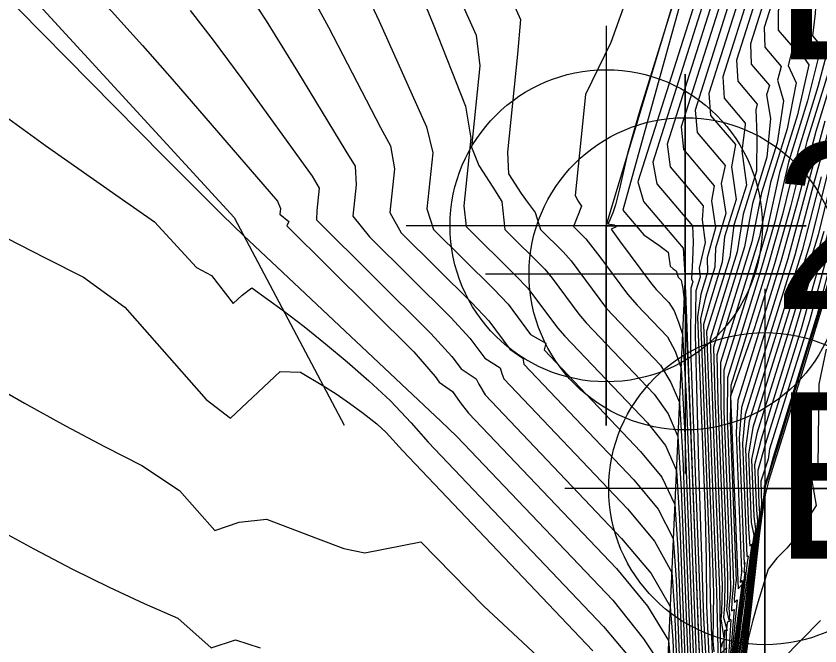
# Model space of a CAD drawing. Extents: x 2356077 to 2359823, y 225951 to 227822.
# Drawn here: x 2357545.33 to 2357557.39, y 226756.27 to 226765.73 of the extents above; entities that cross this region are included whole.
import ezdxf

# ---------------------------------------------------------------- set-up
doc = ezdxf.new("R2010")
doc.units = 0
for name, color, linetype in [('DTM Contours Major', 7, 'Continuous'), ('DTM Contours Minor', 7, 'Continuous'), ('Exist DTM Breakline', 7, 'Continuous'), ('Exist DTM Breakline Cogo Comment', 7, 'Continuous'), ('Exist DTM Breakline Cogo Elevation', 7, 'Continuous'), ('Exist DTM Breakline Cogo Number', 7, 'Continuous'), ('Exist DTM Breakline Cogo Point CELL', 7, 'Continuous'), ('Exist DTM Breakline Underwater', 7, 'Continuous'), ('Exist DTM Breakline Underwater Cogo Point CELL', 7, 'Continuous'), ('Exist DTM Drainline', 7, 'Continuous'), ('Exist Structure Major Bridge WW', 7, 'Continuous'), ('Exist Structure Major Bridge WW Cogo Point CELL', 7, 'Continuous'), ('PH Exist DTM Breakline', 7, 'Continuous')]:
    doc.layers.add(name, color=color, linetype=linetype)

msp = doc.modelspace()

# ---------------------------------------------------------------- linework, layer by layer
at = {"layer": 'DTM Contours Major'}
for points in [[(2357560.405, 226782.181), (2357555.558, 226766.882), (2357554.431, 226762.821), (2357554.749, 226762.447), (2357554.973, 226762.295), (2357555.112, 226762.189), (2357555.143, 226761.978), (2357555.186, 226761.937), (2357555.232, 226761.907), (2357555.264, 226761.815), (2357555.307, 226761.77), (2357555.333, 226761.643), (2357555.351, 226761.467), (2357555.407, 226760.545), (2357555.601, 226755.512)], [(2357557.903, 226772.248), (2357557.207, 226769.996), (2357556.46, 226767.303), (2357555.516, 226764.322), (2357555.547, 226763.985), (2357555.967, 226763.491), (2357555.91, 226763.22), (2357555.978, 226762.768), (2357555.822, 226762.25), (2357555.813, 226761.963), (2357555.674, 226761.513), (2357555.597, 226761.185), (2357555.734, 226757.624), (2357555.742, 226756.976), (2357555.786, 226755.734)], [(2357557.954, 226770.112), (2357557.281, 226767.858), (2357556.555, 226765.564), (2357556.562, 226765.268), (2357556.81, 226764.976), (2357556.752, 226764.771), (2357556.844, 226764.461), (2357556.746, 226763.828), (2357556.513, 226763.077), (2357556.37, 226762.342), (2357555.845, 226760.647), (2357555.859, 226759.953), (2357555.962, 226757.253), (2357555.956, 226756.888), (2357555.943, 226756.701), (2357555.996, 226756.505), (2357555.96, 226756.507), (2357555.958, 226756.447), (2357555.947, 226756.375), (2357555.952, 226755.734)], [(2357545.251, 226767.372), (2357545.773, 226766.851), (2357546.274, 226766.329), (2357546.757, 226765.808), (2357547.222, 226765.293), (2357547.669, 226764.785), (2357549.252, 226762.953), (2357549.293, 226762.844), (2357549.284, 226762.759), (2357549.419, 226762.65), (2357549.39, 226762.584), (2357551.295, 226760.689), (2357551.614, 226760.322), (2357551.676, 226760.238), (2357551.875, 226760.095), (2357551.993, 226759.93), (2357552.117, 226759.772), (2357554.335, 226757.437), (2357554.804, 226756.871), (2357555.119, 226756.355), (2357555.157, 226755.913)], [(2357551.296, 226766.321), (2357551.588, 226765.614), (2357552.071, 226764.382), (2357552.152, 226763.9), (2357552.048, 226762.886), (2357552.083, 226762.574), (2357552.823, 226761.838), (2357553.005, 226761.65), (2357553.453, 226761.05), (2357553.563, 226760.928), (2357554.803, 226759.623), (2357555.073, 226759.285), (2357555.235, 226758.911), (2357555.284, 226758.183), (2357555.429, 226754.417)], [(2357557.511, 226764.88), (2357557.191, 226763.849), (2357556.946, 226762.868), (2357556.706, 226762.011), (2357556.409, 226761.051), (2357556.049, 226760.026), (2357556.161, 226757.133), (2357556.216, 226757.19), (2357556.096, 226756.263), (2357555.538, 226751.658), (2357555.379, 226751.451), (2357555.059, 226751.048), (2357555.054, 226751.005), (2357554.483, 226750.483), (2357554.34, 226750.172), (2357550.32, 226736.53)], [(2357534.924, 226764.59), (2357536.927, 226763.173), (2357539.018, 226761.752), (2357541.113, 226760.387), (2357543.129, 226759.137), (2357544.983, 226758.062), (2357545.592, 226757.731), (2357546.172, 226757.429), (2357546.724, 226757.155), (2357547.251, 226756.91), (2357547.755, 226756.693), (2357548.255, 226756.246), (2357548.62, 226756.365), (2357548.99, 226756.244)], [(2357557.519, 226763.433), (2357557.242, 226762.321), (2357556.385, 226759.555), (2357556.318, 226759.157), (2357556.358, 226758.127), (2357556.399, 226757.931), (2357556.377, 226757.804), (2357556.256, 226756.809), (2357556.124, 226755.83), (2357555.727, 226752.553), (2357555.601, 226751.446), (2357555.286, 226751.05), (2357554.82, 226750.624), (2357553.605, 226746.377), (2357549.213, 226731.474)], [(2357557.682, 226762.56), (2357557.344, 226761.239), (2357556.687, 226759.111), (2357556.624, 226758.868), (2357556.551, 226758.671), (2357556.552, 226758.634), (2357556.558, 226758.603), (2357556.548, 226758.542), (2357556.137, 226755.15), (2357555.955, 226753.777), (2357555.801, 226752.504), (2357555.658, 226751.26), (2357555.502, 226751.064), (2357555.309, 226750.887), (2357555.026, 226749.897), (2357548.506, 226727.772)]]:
    msp.add_lwpolyline(points, dxfattribs=at)
at = {"layer": 'DTM Contours Minor'}
for points in [[(2357560.631, 226783.107), (2357555.118, 226765.704), (2357554.687, 226764.317), (2357554.585, 226763.971), (2357554.504, 226763.672), (2357554.384, 226763.14), (2357554.322, 226762.901), (2357554.284, 226762.78), (2357554.226, 226762.647), (2357554.205, 226762.613), (2357554.302, 226762.598), (2357554.333, 226762.57), (2357554.255, 226762.535), (2357554.381, 226762.361), (2357554.848, 226761.735), (2357554.933, 226761.628), (2357555.12, 226761.432), (2357555.202, 226761.306), (2357555.267, 226761.139), (2357555.328, 226760.956), (2357555.384, 226760.022), (2357555.575, 226755.058)], [(2357560.409, 226781.787), (2357556.558, 226769.633), (2357555.766, 226766.741), (2357554.658, 226763.244), (2357554.742, 226762.951), (2357555.337, 226762.25), (2357555.365, 226761.852), (2357555.363, 226761.733), (2357555.371, 226761.586), (2357555.57, 226756.368), (2357555.636, 226755.174), (2357555.764, 226755.306), (2357555.382, 226752.153), (2357555.22, 226751.974), (2357554.748, 226751.381), (2357554.597, 226751.14), (2357554.462, 226750.979), (2357553.335, 226749.949), (2357553.118, 226749.671), (2357551.381, 226743.777), (2357550.748, 226741.878), (2357550.185, 226739.966), (2357549.528, 226738.033)], [(2357560.404, 226781.363), (2357556.709, 226769.702), (2357555.974, 226766.99), (2357554.882, 226763.542), (2357554.94, 226763.213), (2357555.476, 226762.582), (2357555.486, 226762.343), (2357555.479, 226762.068), (2357555.463, 226761.788), (2357555.481, 226761.742), (2357555.453, 226761.65), (2357555.446, 226760.726), (2357555.607, 226756.505), (2357555.674, 226755.314)], [(2357560.399, 226780.942), (2357556.87, 226769.803), (2357556.141, 226767.11), (2357555.096, 226763.81), (2357555.142, 226763.471), (2357555.639, 226762.885), (2357555.621, 226762.674), (2357555.667, 226762.332), (2357555.579, 226761.949), (2357555.591, 226761.814), (2357555.527, 226761.606), (2357555.52, 226760.946), (2357555.569, 226758.982), (2357555.643, 226756.696), (2357555.711, 226755.454)], [(2357560.395, 226780.522), (2357557.046, 226769.949), (2357556.301, 226767.207), (2357555.307, 226764.069), (2357555.344, 226763.728), (2357555.804, 226763.187), (2357555.763, 226762.958), (2357555.824, 226762.552), (2357555.699, 226762.102), (2357555.702, 226761.888), (2357555.601, 226761.56), (2357555.553, 226761.215), (2357555.666, 226758.263), (2357555.681, 226757.56), (2357555.688, 226756.879), (2357555.749, 226755.594)], [(2357558.007, 226772.169), (2357557.361, 226770.021), (2357556.621, 226767.404), (2357555.724, 226764.573), (2357555.75, 226764.242), (2357556.121, 226763.805), (2357556.061, 226763.468), (2357556.132, 226762.981), (2357555.958, 226762.419), (2357555.925, 226762.039), (2357555.747, 226761.464), (2357555.643, 226761.102), (2357555.775, 226757.675), (2357555.793, 226757.073), (2357555.785, 226756.345), (2357555.796, 226756.184)], [(2357551.526, 226771.948), (2357551.142, 226770.567), (2357550.889, 226769.261), (2357550.847, 226768.527), (2357552.231, 226765.445), (2357552.285, 226764.987), (2357552.16, 226763.766), (2357552.273, 226763.492), (2357552.483, 226763.166), (2357552.615, 226762.947), (2357552.663, 226762.53), (2357553.264, 226761.933), (2357553.372, 226761.797), (2357553.774, 226761.258), (2357553.882, 226761.128), (2357554.902, 226760.055), (2357555.11, 226759.758), (2357555.258, 226759.422), (2357555.309, 226758.636), (2357555.466, 226754.562)], [(2357554.472, 226772.029), (2357553.608, 226770.448), (2357552.893, 226768.968), (2357552.389, 226767.645), (2357552.257, 226767.166), (2357552.37, 226766.858), (2357552.898, 226765.683), (2357552.853, 226765.162), (2357552.703, 226763.689), (2357552.718, 226763.366), (2357552.907, 226763.069), (2357553.01, 226762.926), (2357553.116, 226762.786), (2357553.199, 226762.531), (2357553.538, 226762.194), (2357553.655, 226762.057), (2357554.187, 226761.343), (2357554.998, 226760.489), (2357555.154, 226760.229), (2357555.281, 226759.933), (2357555.334, 226759.09), (2357555.503, 226754.711)], [(2357556.892, 226771.983), (2357556.396, 226770.779), (2357555.437, 226768.513), (2357555.015, 226767.473), (2357554.659, 226766.509), (2357554.46, 226765.925), (2357554.253, 226765.337), (2357553.87, 226764.557), (2357553.715, 226763.04), (2357553.761, 226762.956), (2357553.813, 226762.879), (2357553.691, 226762.575), (2357553.876, 226762.391), (2357554.085, 226762.12), (2357554.502, 226761.559), (2357554.646, 226761.394), (2357555.1, 226760.917), (2357555.215, 226760.702), (2357555.305, 226760.445), (2357555.36, 226759.551), (2357555.539, 226754.879)], [(2357538.417, 226771.561), (2357539.457, 226770.811), (2357540.45, 226770.076), (2357540.927, 226769.713), (2357541.39, 226769.355), (2357541.824, 226769.012), (2357542.245, 226768.672), (2357542.655, 226768.331), (2357543.056, 226767.99), (2357543.451, 226767.646), (2357544.007, 226767.143), (2357544.506, 226766.675), (2357544.839, 226766.355), (2357545.37, 226765.831), (2357546.446, 226764.741), (2357547.544, 226763.623), (2357548.42, 226762.751), (2357548.741, 226762.439), (2357549.158, 226762.041), (2357551.7, 226759.651), (2357551.942, 226759.42), (2357554.28, 226756.96), (2357554.744, 226756.381), (2357555.096, 226755.844)], [(2357557.513, 226770.045), (2357556.784, 226767.511), (2357555.932, 226764.822), (2357555.953, 226764.499), (2357556.267, 226764.128), (2357556.269, 226764.099), (2357556.22, 226763.708), (2357556.286, 226763.193), (2357556.1, 226762.595), (2357556.036, 226762.115), (2357555.69, 226760.999), (2357555.84, 226757.094), (2357555.861, 226756.014), (2357555.958, 226756.113), (2357555.866, 226755.416), (2357555.445, 226751.948), (2357554.787, 226751.119), (2357554.712, 226750.987), (2357553.827, 226750.178), (2357553.646, 226749.899), (2357551.339, 226742.071), (2357550.524, 226739.555), (2357549.756, 226736.95)], [(2357557.662, 226770.068), (2357556.949, 226767.623), (2357556.14, 226765.07), (2357556.156, 226764.755), (2357556.45, 226764.409), (2357556.428, 226764.326), (2357556.441, 226763.944), (2357556.439, 226763.405), (2357556.239, 226762.76), (2357556.147, 226762.191), (2357555.742, 226760.881), (2357555.798, 226759.31), (2357555.882, 226757.123), (2357555.898, 226756.154), (2357555.99, 226756.248), (2357555.894, 226755.522), (2357555.457, 226751.912), (2357554.827, 226751.118), (2357554.755, 226750.989), (2357553.909, 226750.216), (2357553.733, 226749.936), (2357551.332, 226741.787), (2357550.489, 226739.176)], [(2357557.809, 226770.09), (2357557.114, 226767.738), (2357556.347, 226765.318), (2357556.359, 226765.012), (2357556.631, 226764.692), (2357556.589, 226764.55), (2357556.646, 226764.197), (2357556.592, 226763.617), (2357556.377, 226762.92), (2357556.259, 226762.266), (2357555.793, 226760.764), (2357555.813, 226760.027), (2357555.922, 226757.182), (2357555.911, 226756.779), (2357555.905, 226756.683), (2357555.955, 226756.362), (2357555.923, 226756.325), (2357555.913, 226756.257)], [(2357557.787, 226768.234), (2357557.175, 226766.302), (2357557.172, 226766.037), (2357557.321, 226765.861), (2357557.317, 226765.772), (2357557.277, 226765.438), (2357557.41, 226765.281), (2357557.205, 226764.46), (2357556.92, 226763.541), (2357556.713, 226762.643), (2357556.512, 226761.952), (2357556.001, 226760.3), (2357555.996, 226759.721), (2357556.091, 226757.214), (2357556.067, 226756.956), (2357556.063, 226756.801), (2357556.103, 226756.822), (2357556.039, 226756.052)], [(2357557.618, 226768.106), (2357556.969, 226766.057), (2357556.969, 226765.781), (2357557.151, 226765.563), (2357557.08, 226765.211), (2357557.224, 226765.004), (2357557.052, 226764.25), (2357556.785, 226763.387), (2357556.597, 226762.532), (2357556.417, 226761.926), (2357555.949, 226760.415), (2357555.95, 226759.8), (2357556.042, 226757.414), (2357556.046, 226757.105), (2357556.023, 226756.839), (2357556.031, 226756.753), (2357556.028, 226756.686), (2357556.052, 226756.668), (2357556.01, 226755.946)], [(2357557.449, 226767.981), (2357556.762, 226765.811), (2357556.765, 226765.524), (2357556.985, 226765.266), (2357556.915, 226764.992), (2357557.035, 226764.731), (2357556.899, 226764.039), (2357556.649, 226763.233), (2357556.481, 226762.421), (2357555.897, 226760.53), (2357555.904, 226759.877), (2357556.002, 226757.332), (2357556.001, 226756.996), (2357555.987, 226756.815), (2357556.03, 226756.642), (2357555.996, 226756.631), (2357555.993, 226756.568), (2357555.981, 226756.491), (2357555.981, 226755.84)], [(2357535.768, 226766.366), (2357537.22, 226765.286), (2357538.753, 226764.195), (2357540.322, 226763.121), (2357541.883, 226762.093), (2357543.394, 226761.14), (2357544.809, 226760.289), (2357545.454, 226759.919), (2357546.068, 226759.579), (2357546.654, 226759.268), (2357547.215, 226758.986), (2357547.78, 226758.607), (2357548.31, 226758.006), (2357548.677, 226758.133), (2357549.083, 226758.179), (2357549.862, 226757.885), (2357550.244, 226757.736), (2357550.562, 226757.675), (2357551.399, 226757.84), (2357552.347, 226756.873), (2357553.222, 226756.058)], [(2357550.5, 226766.246), (2357550.774, 226765.659), (2357551.488, 226764.073), (2357551.579, 226763.68), (2357551.493, 226762.838), (2357551.59, 226762.531), (2357552.49, 226761.636), (2357552.71, 226761.408), (2357553.049, 226760.953), (2357553.279, 226760.82), (2357553.25, 226760.722), (2357554.699, 226759.197), (2357555.017, 226758.808), (2357555.212, 226758.4), (2357555.258, 226757.727), (2357555.392, 226754.263)], [(2357548.829, 226766.049), (2357549.079, 226765.663), (2357549.55, 226764.902), (2357550.276, 226763.706), (2357550.416, 226763.482), (2357550.43, 226763.198), (2357550.382, 226762.731), (2357550.631, 226762.418), (2357551.849, 226761.205), (2357552.138, 226760.897), (2357552.361, 226760.598), (2357552.591, 226760.451), (2357552.614, 226760.366), (2357552.648, 226760.284), (2357554.503, 226758.332), (2357554.909, 226757.846), (2357555.165, 226757.377), (2357555.208, 226756.819), (2357555.296, 226754.529)], [(2357549.755, 226766.05), (2357550.015, 226765.568), (2357550.797, 226764.061), (2357550.944, 226763.786), (2357551.004, 226763.438), (2357550.938, 226762.785), (2357551.105, 226762.48), (2357552.164, 226761.426), (2357552.42, 226761.157), (2357552.738, 226760.731), (2357552.934, 226760.595), (2357552.945, 226760.508), (2357554.599, 226758.767), (2357554.963, 226758.328), (2357555.189, 226757.889), (2357555.233, 226757.272), (2357555.331, 226754.738)], [(2357547.94, 226765.819), (2357548.286, 226765.371), (2357548.714, 226764.792), (2357549.77, 226763.328), (2357549.874, 226763.15), (2357549.84, 226762.815), (2357549.836, 226762.674), (2357551.553, 226760.966), (2357551.867, 226760.622), (2357552.004, 226760.438), (2357552.232, 226760.288), (2357552.271, 226760.205), (2357552.367, 226760.044), (2357554.414, 226757.89), (2357554.856, 226757.361), (2357555.142, 226756.866), (2357555.182, 226756.366), (2357555.261, 226754.322)], [(2357557.595, 226765.559), (2357557.358, 226764.67), (2357557.056, 226763.695), (2357556.829, 226762.755), (2357556.609, 226761.98), (2357556.054, 226760.186), (2357556.042, 226759.642), (2357556.134, 226757.246), (2357556.129, 226757.239), (2357556.103, 226756.989), (2357556.107, 226756.928), (2357556.148, 226756.969), (2357556.068, 226756.158), (2357555.527, 226751.694), (2357555.271, 226751.366), (2357555.033, 226751.068), (2357555.011, 226751.002), (2357554.401, 226750.445), (2357554.254, 226750.142), (2357551.289, 226740.078), (2357550.35, 226736.936)], [(2357557.663, 226765.09), (2357557.327, 226764.003), (2357557.061, 226762.982), (2357556.805, 226762.047), (2357556.16, 226759.964), (2357556.134, 226759.482), (2357556.214, 226757.399), (2357556.218, 226757.411), (2357556.195, 226757.23), (2357556.216, 226757.242), (2357556.229, 226757.255), (2357556.013, 226755.447), (2357555.55, 226751.621), (2357555.401, 226751.427), (2357555.242, 226751.227), (2357554.978, 226750.917), (2357555.097, 226751.007), (2357554.565, 226750.521), (2357554.425, 226750.201), (2357550.265, 226736.082)], [(2357544.607, 226764.629), (2357545.771, 226763.789), (2357546.873, 226763.012), (2357547.404, 226762.645), (2357548.036, 226761.96), (2357548.259, 226761.84), (2357548.583, 226761.415), (2357548.721, 226761.544), (2357548.865, 226761.655), (2357549.337, 226761.314), (2357549.651, 226761.072), (2357549.969, 226760.814), (2357550.293, 226760.542), (2357550.621, 226760.255), (2357550.944, 226759.958), (2357551.258, 226759.624), (2357551.512, 226759.337), (2357554.143, 226756.568), (2357554.698, 226755.905)], [(2357557.598, 226764.312), (2357557.292, 226763.209), (2357557.011, 226762.143), (2357556.27, 226759.752), (2357556.226, 226759.32), (2357556.291, 226757.62), (2357556.301, 226757.63), (2357556.311, 226757.624), (2357556.296, 226757.527), (2357555.573, 226751.547), (2357555.445, 226751.379), (2357555.102, 226750.941), (2357555.183, 226751.013), (2357554.729, 226750.597), (2357554.594, 226750.254), (2357550.169, 226735.239)], [(2357557.462, 226764.157), (2357556.907, 226762.09), (2357556.215, 226759.857), (2357556.18, 226759.401), (2357556.253, 226757.504), (2357556.262, 226757.528), (2357556.249, 226757.377), (2357556.259, 226757.387), (2357556.264, 226757.384), (2357555.562, 226751.584), (2357555.423, 226751.403), (2357555.274, 226751.215), (2357555.005, 226750.89), (2357555.14, 226751.01), (2357554.647, 226750.559), (2357554.51, 226750.228), (2357550.216, 226735.656)], [(2357558.212, 226763.99), (2357557.385, 226761.236), (2357556.822, 226759.402), (2357556.621, 226758.763), (2357556.57, 226758.545), (2357556.514, 226758.193), (2357556.444, 226757.68), (2357555.666, 226751.255), (2357555.645, 226751.217), (2357555.548, 226751.095), (2357555.501, 226751.044), (2357555.429, 226750.942), (2357555.41, 226750.925), (2357555.182, 226750.37), (2357555.111, 226750.176), (2357553.82, 226745.771), (2357552.8, 226742.267), (2357551.729, 226738.688)], [(2357557.848, 226763.7), (2357557.107, 226761.037), (2357556.574, 226759.315), (2357556.456, 226758.911), (2357556.475, 226758.406), (2357556.483, 226758.269), (2357556.222, 226756.113), (2357556.065, 226754.949), (2357555.63, 226751.359), (2357555.509, 226751.201), (2357555.434, 226751.106), (2357555.403, 226751.029), (2357555.14, 226750.789), (2357555.021, 226750.401), (2357548.094, 226726.893)], [(2357557.63, 226763.541), (2357557.362, 226762.447), (2357556.893, 226760.912), (2357556.445, 226759.465), (2357556.364, 226759.075), (2357556.397, 226758.219), (2357556.423, 226758.027), (2357556.414, 226757.962), (2357556.286, 226756.909), (2357556.167, 226756.056), (2357555.742, 226752.545), (2357555.612, 226751.409), (2357555.329, 226751.053), (2357554.91, 226750.67), (2357553.663, 226746.312), (2357548.948, 226730.312)], [(2357557.406, 226763.322), (2357557.121, 226762.215), (2357556.327, 226759.651), (2357556.272, 226759.239), (2357556.318, 226758.035), (2357556.34, 226757.771), (2357556.366, 226757.802), (2357556.341, 226757.636), (2357556.326, 226757.502), (2357556.213, 226756.695), (2357555.585, 226751.51), (2357555.467, 226751.355), (2357555.335, 226751.188), (2357555.178, 226750.972), (2357555.227, 226751.016), (2357554.811, 226750.636), (2357554.677, 226750.276), (2357550.125, 226734.827)], [(2357557.606, 226762.559), (2357557.232, 226761.156), (2357556.635, 226759.229), (2357556.613, 226759.08), (2357556.505, 226758.747), (2357556.515, 226758.404), (2357556.237, 226756.103), (2357556.116, 226755.236), (2357555.787, 226752.517), (2357555.647, 226751.298), (2357555.459, 226751.061), (2357555.227, 226750.849), (2357553.827, 226746.089), (2357548.616, 226728.406)], [(2357545.18, 226762.406), (2357545.773, 226762.096), (2357546.34, 226761.815), (2357546.958, 226761.361), (2357548.178, 226759.978), (2357548.546, 226759.695), (2357549.292, 226760.396), (2357549.593, 226760.386), (2357549.932, 226760.188), (2357550.13, 226760.06), (2357550.331, 226759.92), (2357550.533, 226759.77), (2357550.739, 226759.61), (2357550.881, 226759.478), (2357551.125, 226759.209), (2357553.984, 226756.2)], [(2357557.448, 226762.498), (2357556.989, 226760.939), (2357556.507, 226759.382), (2357556.41, 226758.993), (2357556.436, 226758.312), (2357556.452, 226758.146), (2357556.208, 226756.161), (2357556.038, 226754.859), (2357555.757, 226752.536), (2357555.624, 226751.372), (2357555.372, 226751.056), (2357555, 226750.715), (2357553.721, 226746.251), (2357548.816, 226729.605)], [(2357557.481, 226760.733), (2357557.371, 226760.206), (2357557.36, 226758.96), (2357557.261, 226758.783), (2357557.332, 226758.385), (2357557.016, 226757.891), (2357556.893, 226757.745), (2357556.745, 226757.594), (2357556.612, 226757.426), (2357556.459, 226756.927), (2357556.384, 226756.662), (2357556.311, 226756.383), (2357556.202, 226755.548), (2357555.673, 226751.201), (2357555.573, 226751.075), (2357555.588, 226751.069), (2357555.451, 226750.943), (2357554.553, 226748.02), (2357551.426, 226737.409)], [(2357557.396, 226756.654), (2357556.823, 226756.07), (2357556.584, 226755.737), (2357556.415, 226755.349), (2357556.255, 226754.962), (2357556.107, 226754.572), (2357556.032, 226754.008), (2357555.755, 226751.725), (2357555.68, 226751.157), (2357555.613, 226751.073), (2357555.456, 226750.935), (2357555.494, 226750.942), (2357555.499, 226750.932), (2357555.471, 226750.877), (2357552.906, 226742.173), (2357552.41, 226740.364), (2357551.911, 226738.004)]]:
    msp.add_lwpolyline(points, dxfattribs=at)
at = {"layer": 'Exist DTM Breakline'}
msp.add_line((2357554.183, 226762.585), (2357560.647, 226784.157), dxfattribs=at)
at = {"layer": 'Exist DTM Breakline Cogo Point CELL'}
msp.add_lwpolyline([(2357554.183, 226765.585), (2357554.183, 226759.585), (2357554.183, 226762.585), (2357557.183, 226762.585), (2357551.183, 226762.585)], dxfattribs=at)
msp.add_circle((2357554.183, 226762.585), 2.344, dxfattribs=at)
at = {"layer": 'Exist DTM Breakline Underwater'}
msp.add_lwpolyline([(2357547.102, 226723.157), (2357555.715, 226751.077), (2357556.564, 226758.637)], dxfattribs=at)
msp.add_spline([(2357556.564, 226758.637), (2357564.307, 226781.559), (2357585.412, 226809.405), (2357614.858, 226803.405), (2357668.761, 226835.297), (2357689.369, 226869.515)], degree=3, dxfattribs=at)
at = {"layer": 'Exist DTM Breakline Underwater Cogo Point CELL'}
msp.add_lwpolyline([(2357556.564, 226761.637), (2357556.564, 226755.637), (2357556.564, 226758.637), (2357559.564, 226758.637), (2357553.564, 226758.637)], dxfattribs=at)
msp.add_circle((2357556.564, 226758.637), 2.344, dxfattribs=at)
at = {"layer": 'Exist DTM Drainline'}
msp.add_spline([(2357699.586, 226858.192), (2357670.366, 226820.782), (2357623.327, 226796.892), (2357587.218, 226772.268), (2357568.803, 226744.252), (2357555.19, 226717.62), (2357555.017, 226695.126), (2357553.473, 226672.759), (2357563.697, 226642.736), (2357576.526, 226627.993), (2357663.798, 226499.169), (2357732.721, 226415.647), (2357803.211, 226342.215), (2357874.586, 226264.309)], degree=3, dxfattribs=at)
at = {"layer": 'Exist Structure Major Bridge WW'}
msp.add_line((2357555.369, 226761.863), (2357554.949, 226752.611), dxfattribs=at)
at = {"layer": 'Exist Structure Major Bridge WW Cogo Point CELL'}
msp.add_lwpolyline([(2357552.369, 226761.863), (2357558.369, 226761.863), (2357555.369, 226761.863), (2357555.369, 226764.863), (2357555.369, 226758.863)], dxfattribs=at)
msp.add_circle((2357555.369, 226761.863), 2.344, dxfattribs=at)
at = {"layer": 'PH Exist DTM Breakline'}
msp.add_lwpolyline([(2357449.54, 226831.674), (2357457.14, 226828.218), (2357462.087, 226826.502), (2357466.896, 226823.962), (2357470.295, 226820.316), (2357473.526, 226813.752), (2357479.16, 226809.093), (2357487.535, 226804.28), (2357493.485, 226799.296), (2357499.419, 226796.029), (2357505.245, 226793.35), (2357512.025, 226789.804), (2357517.214, 226785.073), (2357521.682, 226779.233), (2357525.08, 226777.234), (2357531.51, 226773.973), (2357538.505, 226771.332), (2357544.382, 226767.304), (2357548.598, 226762.711), (2357550.249, 226759.589)], dxfattribs=at)

# ---------------------------------------------------------------- texts
at = {"layer": 'Exist DTM Breakline Cogo Comment'}
msp.add_text('BL*40052', height=2.5, dxfattribs=at).set_placement((2357556.683, 226757.585))
at = {"layer": 'Exist DTM Breakline Cogo Elevation'}
msp.add_text('2.12', height=2.5, dxfattribs=at).set_placement((2357556.683, 226761.335))
at = {"layer": 'Exist DTM Breakline Cogo Number'}
msp.add_text('D1209', height=2.5, dxfattribs=at).set_placement((2357556.683, 226765.085))

doc.saveas('drawing.dxf')
